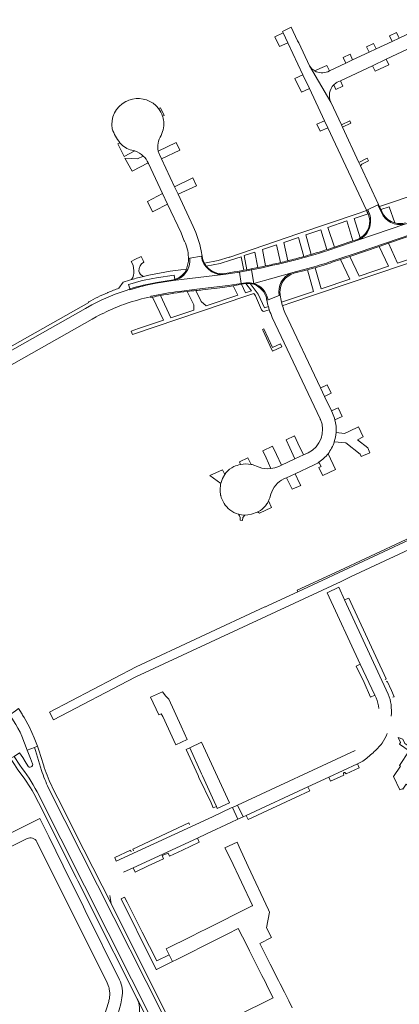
# Model space of a CAD drawing. Header units: metres. Extents: x 166325 to 190320, y 381923 to 404576.
# Tile 410 of 656: x 176730 to 176877, y 387764 to 388148. Entities that reach past the tile are written whole.
import ezdxf

# ---------------------------------------------------------------- set-up
doc = ezdxf.new("R2010")
doc.units = ezdxf.units.M
doc.layers.add('B-WE-VH-VERHARDING_ASFALT-GV', color=8, linetype='Continuous', lineweight=18)
doc.layers.add('B-WE-VH-VERHARDING_BETONSTRAATSTEEN-GV', color=8, linetype='Continuous', lineweight=18)

msp = doc.modelspace()

# ---------------------------------------------------------------- linework, layer by layer
at = {"layer": 'B-WE-VH-VERHARDING_ASFALT-GV', "flags": 128}
for points in [[(176934.899, 388077.808), (176935.365, 388082.613), (176932.735, 388082.469), (176930.28, 388082.469), (176927.552, 388082.401), (176924.926, 388082.196), (176921.845, 388081.562), (176921.044, 388081.289), (176894.851, 388072.893), (176881.064, 388068.377), (176879.587, 388067.934), (176861.722, 388061.835), (176858.761, 388060.799), (176849.644, 388057.689)], [(176870.517, 388072.417), (176869.13, 388075.452), (176865.088, 388073.565)], [(176861.722, 388061.835), (176879.587, 388067.934)], [(176800.47, 388055.46), (176795.969, 388054.713)], [(176791.789, 388041.79), (176798.729, 388042.594), (176810.875, 388044.001), (176816.009, 388044.855), (176815.256, 388049.271), (176810.024, 388048.434), (176808.934, 388048.294), (176789.475, 388045.969), (176782.857, 388044.918)], [(176789.475, 388045.969), (176808.934, 388048.294)], [(176819.954, 388050.145), (176820.843, 388044.846), (176835.626, 388049.012), (176836.928, 388049.373), (176839.924, 388050.161), (176842.402, 388050.813)], [(176835.626, 388049.012), (176820.843, 388044.846)], [(176812.888, 388043.941), (176816.065, 388044.527), (176817.771, 388044.806), (176819.434, 388044.852), (176820.898, 388044.517), (176820.843, 388044.846), (176819.417, 388045.109), (176817.714, 388045.076), (176816.009, 388044.855), (176810.875, 388044.001), (176798.729, 388042.594), (176791.789, 388041.79)], [(176772.66, 388042.44), (176772.655, 388042.619)], [(176800.87, 388042.35), (176808.79, 388043.31), (176812.888, 388043.941)], [(176757.845, 388036.504), (176755.34, 388035.09), (176685.506, 387995.68), (176683.68, 387994.65), (176680.963, 387992.922), (176683.665, 387988.845)], [(176780.78, 388039.66), (176780.724, 388039.889), (176780.971, 388039.94)], [(176780.971, 388039.94), (176780.724, 388039.889), (176780.78, 388039.66), (176780.834, 388039.441), (176781.115, 388039.499), (176781.397, 388039.556)], [(176826.391, 388038.548), (176830.705, 388040.149)], [(176686.006, 387990.387), (176757.964, 388030.952)], [(176757.964, 388030.952), (176759.487, 388031.811)], [(176738.232, 387855.336), (176735.849, 387863.049), (176735.44, 387864.278), (176732.66, 387863.264), (176733.91, 387859.912), (176734.771, 387857.907)], [(176739.325, 387856.395), (176739.096, 387857.087), (176737.949, 387860.789), (176737.358, 387862.815), (176736.667, 387864.726), (176735.44, 387864.278), (176735.849, 387863.049), (176738.232, 387855.336)], [(176729.762, 387857.318), (176727.537, 387860.799), (176726.204, 387859.96), (176726.697, 387859.205), (176727.701, 387857.622), (176729.075, 387855.577), (176730.315, 387853.875), (176731.8, 387851.859)], [(176732.912, 387857.055), (176731.882, 387858.804), (176730.941, 387860.287), (176729.714, 387862.169), (176727.537, 387860.799), (176729.762, 387857.318)], [(176736.539, 387846.947), (176800.957, 387719.222)], [(176741.007, 387848.455), (176804.355, 387722.882)], [(176744.608, 387844.456), (176742.538, 387848.555)], [(176737.022, 387842.89), (176751.715, 387813.675), (176752.387, 387812.339), (176756.895, 387803.374), (176757.585, 387802.002), (176775.335, 387766.708), (176775.383, 387766.612), (176786.33, 387744.79), (176797.6, 387722.44), (176799.625, 387718.424)], [(176805.54, 387723.27), (176804.402, 387725.54), (176777.573, 387779.045), (176765.291, 387803.54), (176754.73, 387824.41), (176744.608, 387844.456)]]:
    msp.add_lwpolyline(points, dxfattribs=at)
at = {"layer": 'B-WE-VH-VERHARDING_ASFALT-GV'}
for points in [[(176865.088, 388073.565, -0.4464106), (176861.722, 388061.835)], [(176836.65, 388053.949, -0.0153942), (176819.954, 388050.145)], [(176842.402, 388050.813, 0.0125608), (176850.122, 388053.119)], [(176830.705, 388040.149, -0.3607098), (176835.626, 388049.012)], [(176820.843, 388044.846, -0.2841312), (176826.391, 388038.548)], [(176772.655, 388042.619, 0.0518346), (176757.845, 388036.504)], [(176780.971, 388039.94, -0.0165312), (176791.789, 388041.79)], [(176784.512, 388040.157, -0.0153995), (176794.982, 388041.746)], [(176794.982, 388041.746, -0.0047953), (176798.324, 388042.114)], [(176798.324, 388042.114, -0.0039665), (176800.87, 388042.35)], [(176767.546, 388035.64, -0.0126677), (176771.169, 388037.004)], [(176771.169, 388037.004, -0.0324932), (176780.78, 388039.66)], [(176781.397, 388039.556, -0.0048217), (176784.512, 388040.157)], [(176759.487, 388031.811, -0.0291116), (176767.546, 388035.64)], [(176736.539, 387846.947, 0.0492315), (176729.762, 387857.318)], [(176734.771, 387857.907, -0.8819316), (176732.912, 387857.055)], [(176742.538, 387848.555, -0.0254393), (176739.325, 387856.395)], [(176738.232, 387855.336, 0.0366326), (176741.007, 387848.455)], [(176731.8, 387851.859, -0.0329824), (176737.022, 387842.89)]]:
    msp.add_lwpolyline(points, format="xyb", dxfattribs=at)
at = {"layer": 'B-WE-VH-VERHARDING_ASFALT-GV', "flags": 128}
msp.add_lwpolyline([(176854.823, 387928.885), (176858.53, 387930.61), (176909.712, 387954.51), (176908.305, 387957.548), (176889.143, 387948.65), (176837.976, 387924.875), (176826.48, 387919.536), (176825.425, 387919.046), (176825.171, 387918.928), (176775.03, 387895.64), (176741.324, 387878.052), (176742.884, 387875.021), (176774.746, 387891.622), (176774.88, 387891.69)], close=True, dxfattribs=at)
at = {"layer": 'B-WE-VH-VERHARDING_BETONSTRAATSTEEN-GV', "flags": 128}
for points in [[(176892.667, 388147.523), (176892.603, 388147.496), (176892.538, 388147.469), (176886.325, 388144.545), (176883.639, 388143.281), (176877.418, 388140.353), (176874.737, 388139.091), (176868.436, 388136.126), (176865.754, 388134.864), (176859.318, 388131.835), (176856.645, 388130.577), (176850.296, 388127.589), (176849.637, 388127.279)], [(176853.298, 388123.147), (176854.562, 388123.743), (176867.064, 388129.622), (176872.436, 388132.148), (176884.856, 388137.989)], [(176844.611, 388127.566), (176843.468, 388128.431), (176842.58, 388129.558), (176850.831, 388115.447)], [(176849.253, 388129.744), (176846.562, 388128.481), (176844.611, 388127.566)], [(176849.637, 388127.279), (176850.296, 388127.589), (176849.253, 388129.744)], [(176852.021, 388122.177), (176852.854, 388120.324), (176855.578, 388121.608), (176854.562, 388123.743)], [(176854.562, 388123.743), (176853.298, 388123.147)], [(176771.097, 388115.705), (176771.067, 388115.69), (176771.037, 388115.674)], [(176784.575, 388113.161), (176783.789, 388112.929)], [(176785.339, 388109.984), (176785.924, 388110.219), (176784.575, 388113.161)], [(176768.766, 388099.611), (176767.925, 388099.149), (176770.343, 388094.237), (176774.61, 388096.45)], [(176792.022, 388096.789), (176790.628, 388099.674), (176783.702, 388096.342)], [(176777.854, 388094.452), (176775.644, 388093.306), (176770.619, 388093.677), (176773.529, 388088.592), (176779.737, 388091.789)], [(176784.13, 388095), (176784.875, 388093.409), (176792.022, 388096.789)], [(176784.875, 388093.409), (176784.13, 388095)], [(176779.737, 388091.789), (176779.782, 388091.686), (176779.828, 388091.584), (176785.347, 388079.875), (176787.3, 388075.733), (176792.59, 388064.51), (176793.681, 388061.758), (176793.799, 388061.513), (176793.916, 388061.267)], [(176797.264, 388066.971), (176791.365, 388079.56), (176789.979, 388082.519), (176784.875, 388093.409)], [(176924.52, 388093.295), (176921.243, 388092.19), (176873.303, 388076.027), (176869.8, 388074.846), (176870.359, 388073.65), (176873.517, 388074.714), (176875.707, 388068.469)], [(176832.015, 388036.209), (176832.561, 388036.393), (176833.018, 388036.547), (176834.46, 388037.033), (176934.977, 388070.896), (176935.88, 388071.2), (176944.099, 388067.098), (176944.278, 388068.517), (176937.31, 388072), (176938.637, 388076.889), (176938.151, 388076.971), (176937.31, 388077.083), (176936.1, 388072.69), (176925.858, 388069.244), (176923.234, 388076.614)], [(176924.514, 388077.331), (176921.226, 388076.579), (176883.149, 388064.366), (176882.355, 388064.048), (176872.096, 388060.58), (176861.863, 388057.081), (176853.141, 388054.138), (176850.122, 388053.119)], [(176851.414, 388053.084), (176854.604, 388054.172), (176858.197, 388055.398), (176869.626, 388059.297), (176873.246, 388060.533), (176880.185, 388062.9), (176883.2, 388063.891), (176886.764, 388065.063), (176897.34, 388068.54), (176897.477, 388068.584), (176905.008, 388070.985), (176920.06, 388075.783), (176920.27, 388075.85)], [(176871.116, 388072.015), (176870.422, 388073.514), (176870.359, 388073.65), (176869.8, 388074.846), (176869.448, 388075.6), (176869.13, 388075.452), (176870.517, 388072.417)], [(176862.314, 388062.559), (176859.908, 388070.158), (176865.344, 388072.006), (176865.052, 388072.576), (176864.739, 388073.244), (176861.81, 388072.248), (176861.442, 388072.123), (176838.004, 388064.152), (176811.512, 388055.143), (176811.24, 388055.05), (176806.98, 388053.77), (176801.613, 388052.812)], [(176865.088, 388073.565), (176864.678, 388073.374), (176864.739, 388073.244), (176865.052, 388072.576), (176865.344, 388072.006)], [(176849.725, 388066.697), (176857.012, 388069.174), (176859.422, 388061.429), (176861.161, 388062.026)], [(176843.254, 388056.178), (176841.08, 388063.758), (176846.89, 388065.733), (176849.306, 388058.024)], [(176886.764, 388065.063), (176883.2, 388063.891), (176886.796, 388056.103), (176876.841, 388052.754), (176873.246, 388060.533), (176869.626, 388059.297), (176873.242, 388051.543), (176861.85, 388047.711), (176858.197, 388055.398), (176854.604, 388054.172), (176858.213, 388046.487), (176847.035, 388042.726), (176844.686, 388050.995)], [(176852.231, 388058.975), (176849.725, 388066.697)], [(176825.446, 388051.669), (176824.185, 388058.015), (176829.65, 388059.873), (176831.197, 388052.977)], [(176834.121, 388053.696), (176832.563, 388060.863), (176838.198, 388062.778), (176840.275, 388055.329)], [(176849.644, 388057.689), (176858.761, 388060.799), (176861.722, 388061.835)], [(176861.161, 388062.026), (176859.422, 388061.429), (176854.132, 388059.613)], [(176795.44, 388055.137), (176795.446, 388054.882), (176795.45, 388054.627), (176795.969, 388054.713), (176800.47, 388055.46), (176800.791, 388055.513), (176800.389, 388057.563)], [(176802.385, 388051.594), (176807.83, 388052.62), (176811.8, 388053.87), (176815.956, 388055.281), (176816.973, 388050.002), (176818.118, 388050.212), (176817.091, 388055.706), (176821.265, 388057.022), (176822.401, 388051.033)], [(176778.048, 388053.181), (176777.766, 388053.774), (176776.994, 388055.399), (176774.568, 388054.148), (176773.12, 388053.4), (176773.89, 388051.99), (176774.206, 388049.835)], [(176795.969, 388054.713), (176795.45, 388054.627)], [(176800.944, 388054.737), (176800.791, 388055.513), (176800.47, 388055.46)], [(176782.987, 388047.062), (176789.873, 388048.124), (176790.069, 388046.426)], [(176808.934, 388048.294), (176810.024, 388048.434), (176815.256, 388049.271), (176819.954, 388050.145)], [(176819.954, 388050.145), (176819.889, 388050.535), (176818.118, 388050.212), (176816.973, 388050.002), (176815.187, 388049.676), (176814.497, 388049.558), (176813.196, 388049.34), (176811.285, 388049.031), (176809.538, 388048.757)], [(176822.401, 388051.033), (176819.889, 388050.535), (176819.954, 388050.145)], [(176841.788, 388050.213), (176844.137, 388041.752), (176831.648, 388037.55)], [(176842.402, 388050.813), (176839.924, 388050.161), (176836.928, 388049.373), (176835.626, 388049.012)], [(176836.488, 388048.829), (176841.788, 388050.213)], [(176769.981, 388045.374), (176768.36, 388042.97)], [(176772.655, 388042.619), (176772.65, 388042.8), (176772.127, 388044.504)], [(176772.127, 388044.504), (176772.65, 388042.8)], [(176782.857, 388044.918), (176789.475, 388045.969)], [(176783.118, 388045.23), (176789.56, 388046.3)], [(176825.155, 388034.026), (176825.555, 388034.16), (176826.891, 388034.609), (176826.52, 388035.837), (176824.988, 388035.365), (176822.593, 388040.727), (176819.434, 388044.852), (176817.771, 388044.806), (176819.912, 388042.051), (176817.643, 388041.238), (176816.065, 388044.527), (176812.888, 388043.941), (176814.679, 388040.244), (176802.28, 388036.09), (176800.393, 388037.824)], [(176820.843, 388044.846), (176820.898, 388044.517), (176821.73, 388044.173), (176822.392, 388043.689)], [(176764.134, 388041.343), (176764.023, 388041.296), (176763.912, 388041.249)], [(176772.65, 388042.8), (176772.655, 388042.619), (176772.66, 388042.44)], [(176781.397, 388039.556), (176785.664, 388030.523), (176775.992, 388027.282), (176773.12, 388026.32), (176773.59, 388025.05), (176818.166, 388040.02), (176820.818, 388040.931), (176821.47, 388040.079), (176823.875, 388034.592)], [(176794.982, 388041.746), (176797.456, 388036.549), (176797.489, 388034.485), (176788.59, 388031.503), (176784.512, 388040.157)], [(176800.393, 388037.824), (176798.324, 388042.114)], [(176831.126, 388040.305), (176830.705, 388040.149), (176826.391, 388038.548), (176825.936, 388038.379)], [(176830.705, 388040.149), (176831.126, 388040.305)], [(176756.567, 388037.644), (176756.65, 388037.44), (176684.84, 387996.904), (176685.506, 387995.68), (176755.34, 388035.09)], [(176755.34, 388035.09), (176757.845, 388036.504)], [(176825.936, 388038.379), (176826.391, 388038.548)], [(176826.52, 388035.837), (176826.891, 388034.609)], [(176851.525, 387994.356), (176851.101, 387995.251), (176848.439, 388000.878), (176846.875, 388004.183), (176832.99, 388033.53)], [(176828.052, 388031.625), (176846.689, 387992.164), (176846.748, 387992.035), (176846.807, 387991.907)], [(176853.645, 387996.451), (176851.101, 387995.251), (176851.525, 387994.356)], [(176852.45, 387991.782), (176855.248, 387993.102), (176853.645, 387996.451)], [(176852.183, 387983.184), (176856.658, 387982.764), (176862.268, 387978.427), (176862.716, 387977.472), (176866.016, 387978.913), (176865.204, 387980.872), (176861.188, 387983.941), (176863.46, 387985.122), (176861.578, 387989.095), (176858.139, 387987.384)], [(176858.139, 387987.384), (176856.116, 387986.504), (176852.9, 387986.798)], [(176829.642, 387978.261), (176828.098, 387981.505), (176824.328, 387979.732), (176825.62, 387976.928), (176827.517, 387972.791)], [(176841.978, 387978.993), (176840.157, 387978.141), (176836.816, 387976.578), (176831.604, 387974.14), (176830.572, 387973.657)], [(176818.595, 387977.035), (176815.245, 387975.459), (176815.732, 387974.382)], [(176819.825, 387974.452), (176818.595, 387977.035)], [(176830.572, 387973.657), (176831.604, 387974.14), (176829.642, 387978.261)], [(176846.24, 387975.308), (176847.078, 387973.61), (176846.219, 387973.27), (176847.249, 387971.008), (176847.684, 387970.053), (176852.623, 387972.501), (176849.745, 387978.593)], [(176822.9, 387973.361), (176820.197, 387974.39), (176820.011, 387974.421), (176819.825, 387974.452)], [(176832.55, 387968.759), (176833.604, 387969.246), (176836.998, 387970.816), (176844.104, 387974.101)], [(176809.997, 387971.099), (176809.529, 387970.485), (176808.639, 387968.909), (176808.006, 387966.931), (176807.961, 387966.715)], [(176807.948, 387962.451), (176807.959, 387962.395), (176807.97, 387962.339)], [(176827.798, 387957.664), (176826.624, 387960.238)], [(176827.15, 387961.47), (176827.524, 387962.831)], [(176814.901, 387955.037), (176816.043, 387954.801), (176817.331, 387954.72), (176818.568, 387954.786), (176819.966, 387955.03), (176822.153, 387955.782), (176823.421, 387956.47)], [(176823.421, 387956.47), (176822.153, 387955.782)], [(176823.085, 387955.458), (176827.798, 387957.664)], [(176873.206, 387884.951), (176856.224, 387921.682), (176853.943, 387926.616), (176849.418, 387924.473), (176862.321, 387896.705), (176867.929, 387884.638), (176868.448, 387883.518)], [(176872.044, 387890.741), (176872.434, 387890.93), (176857.819, 387922.415), (176856.224, 387921.682)], [(176856.224, 387921.682), (176873.206, 387884.951)], [(176875.037, 387883.79), (176875.51, 387883.98), (176874.502, 387886.46), (176872.825, 387890.01), (176872.47, 387889.823)], [(176860.377, 387863.034), (176814.57, 387841.836), (176816.69, 387837.237), (176817.893, 387837.795), (176841.943, 387848.952), (176850.032, 387852.705), (176861.219, 387857.894), (176861.49, 387858.02), (176863.24, 387858.93)], [(176861.219, 387857.894), (176850.032, 387852.705), (176850.773, 387851.146), (176855.873, 387853.525), (176855.722, 387853.928)], [(176856.575, 387854.312), (176856.765, 387853.963), (176861.845, 387856.314), (176861.219, 387857.894)], [(176773.162, 387823.65), (176772.835, 387824.325), (176766.721, 387821.466), (176767.305, 387819.965), (176767.309, 387819.967), (176767.313, 387819.968), (176804.726, 387837.281)], [(176798.914, 387828.99), (176802.504, 387830.655), (176811.911, 387835.02), (176814.688, 387836.308), (176812.553, 387840.903), (176812.106, 387840.696), (176804.726, 387837.281), (176767.313, 387819.968), (176767.309, 387819.967), (176767.305, 387819.965)], [(176768.545, 387773.862), (176755.245, 387800.827), (176754.569, 387802.197), (176750.135, 387811.186), (176749.431, 387812.614), (176741.024, 387829.66), (176738.01, 387835.77), (176737.584, 387836.597), (176710.535, 387823.269), (176705.66, 387820.867), (176696.947, 387816.574)], [(176795.873, 387834.203), (176795.528, 387834.892), (176773.748, 387824.718), (176774.072, 387824.022)], [(176703.318, 387814.11), (176711.601, 387818.259), (176712.968, 387818.944), (176732.62, 387828.79)], [(176736.422, 387827.537), (176763.74, 387772.66), (176764.448, 387770.903)], [(176770.198, 387815.669), (176773.868, 387817.371), (176798.914, 387828.99)], [(176835.81, 387762.95), (176834.445, 387765.655), (176833.437, 387767.654), (176832.775, 387768.965), (176831.128, 387772.228), (176830.45, 387773.572), (176827.267, 387779.88), (176826.365, 387781.669), (176823.17, 387788), (176827.761, 387790.281), (176825.85, 387794.02), (176826.99, 387800.15), (176826.544, 387801.108), (176818.682, 387817.975), (176815.115, 387825.63), (176814.348, 387827.333), (176809.641, 387825.228), (176811.777, 387820.956), (176820.314, 387802.7), (176820.267, 387802.657), (176816.857, 387800.975), (176805.264, 387795.139), (176802.187, 387793.573), (176799.979, 387792.449), (176796.468, 387790.662), (176786.763, 387785.866), (176787.899, 387783.583), (176789.278, 387780.93), (176790.953, 387781.77), (176794.523, 387783.559), (176796.837, 387784.706), (176800.388, 387786.502), (176810.775, 387791.711), (176814.809, 387793.745), (176818.1, 387787.257), (176819.222, 387785.039), (176824.032, 387775.526), (176825.237, 387773.095), (176826.348, 387770.855), (176828.35, 387766.8), (176813.981, 387759.619)], [(176754.73, 387824.41), (176765.291, 387803.54), (176764.79, 387806.67)], [(176764.303, 387764.987), (176760.22, 387752.21), (176761.43, 387751.82), (176760.973, 387750.368), (176760.843, 387749.999)], [(176766.837, 387756.967), (176768.48, 387762.09), (176769.1, 387764.49), (176769.524, 387766.776)], [(176786.33, 387744.79), (176775.383, 387766.612)]]:
    msp.add_lwpolyline(points, dxfattribs=at)
for points in [[(176850.831, 388115.447), (176842.58, 388129.558), (176838.352, 388138.467), (176837.935, 388139.348), (176835.44, 388144.62), (176833.611, 388143.741), (176832.05, 388142.99), (176832.295, 388142.467), (176834.151, 388138.508), (176839.962, 388126.108), (176842.499, 388120.696), (176848.367, 388108.176), (176849.653, 388105.433), (176864.678, 388073.374), (176865.088, 388073.565), (176869.13, 388075.452), (176869.448, 388075.6), (176862.416, 388090.651), (176861.791, 388091.989), (176855.375, 388105.722), (176854.96, 388106.61)], [(176832.295, 388142.467), (176829.059, 388140.874), (176830.911, 388137.052), (176834.151, 388138.508)], [(176877.088, 388141.104), (176876.382, 388142.527), (176873.713, 388141.295), (176874.737, 388139.091), (176877.418, 388140.353)], [(176867.444, 388138.287), (176864.728, 388136.982), (176865.754, 388134.864), (176868.436, 388136.126)], [(176858.358, 388134.063), (176855.61, 388132.744), (176856.645, 388130.577), (176859.318, 388131.835)], [(176873.448, 388129.987), (176872.436, 388132.148), (176867.064, 388129.622), (176868.07, 388127.495)], [(176839.962, 388126.108), (176836.865, 388124.663), (176839.463, 388119.252), (176842.499, 388120.696)], [(176848.367, 388108.176), (176845.427, 388106.808), (176846.711, 388104.074), (176849.653, 388105.433)], [(176858.601, 388107.24), (176858.18, 388108.147), (176854.96, 388106.61), (176855.375, 388105.722)], [(176865.517, 388092.6), (176865.034, 388093.567), (176861.791, 388091.989), (176862.416, 388090.651), (176862.893, 388091.323)], [(176798.529, 388082.893), (176797.157, 388085.934), (176789.979, 388082.519), (176791.365, 388079.56)], [(176785.347, 388079.875), (176779.421, 388076.756), (176781.433, 388072.716), (176782.234, 388073.102), (176787.3, 388075.733)], [(176819.954, 388050.145), (176815.256, 388049.271), (176816.009, 388044.855), (176817.714, 388045.076), (176819.417, 388045.109), (176820.843, 388044.846)], [(176831.82, 388020.158), (176831.272, 388021.336), (176828.189, 388019.902), (176824.773, 388027.247), (176824.229, 388026.994), (176824.524, 388026.359), (176827.166, 388020.679), (176828.193, 388018.471)], [(176849.394, 388005.359), (176847.854, 388004.64), (176847.791, 388004.611), (176846.875, 388004.183), (176848.439, 388000.878), (176851.036, 388002.115)], [(176838.04, 387982.673), (176836.691, 387985.547), (176833.397, 387983.997), (176834.833, 387980.885), (176836.816, 387976.578), (176840.157, 387978.141)], [(176809.529, 387970.485), (176808.645, 387972.355), (176803.783, 387970.068), (176808.006, 387966.931), (176808.639, 387968.909)], [(176836.998, 387970.816), (176833.604, 387969.246), (176835.77, 387964.773), (176839.116, 387966.231), (176838.681, 387967.172)], [(176889.143, 387948.65), (176908.305, 387957.548), (176907.996, 387958.175), (176852.4, 387932.25), (176837.725, 387925.42), (176837.976, 387924.875)], [(176817.331, 387954.72), (176816.043, 387954.801), (176814.901, 387955.037), (176815.267, 387954.364), (176815.607, 387953.739), (176815.62, 387952.777), (176816.41, 387952.633), (176816.535, 387953.737)], [(176862.321, 387896.705), (176860.729, 387895.914), (176863.792, 387889.477), (176866.349, 387883.889), (176867.929, 387884.638)], [(176786.66, 387884.279), (176785.28, 387885.91), (176780.675, 387883.879), (176783.915, 387876.948), (176784.868, 387877.394), (176785.41, 387876.323), (176790.574, 387865.333), (176794.91, 387867.37), (176792.61, 387872.5), (176787.75, 387882.99)], [(176731.454, 387875.885), (176730.888, 387876.853), (176730.641, 387877.276), (176729.731, 387878.604), (176729.233, 387879.375), (176728.106, 387878.572), (176725.916, 387877.012), (176727.382, 387874.657), (176728.232, 387873.22), (176729.01, 387871.826), (176729.866, 387870.253), (176730.586, 387868.594), (176732.66, 387863.264), (176735.44, 387864.278), (176736.667, 387864.726), (176736.667, 387864.727), (176735.358, 387867.99), (176733.531, 387872.134)], [(176882.416, 387864.011), (176879.69, 387865.86), (176878.923, 387867.507), (176876.99, 387868.16), (176877.94, 387866.12), (176877.517, 387865.499), (176881.332, 387862.909), (176881.445, 387863.075), (176882.327, 387862.392), (176894.239, 387854.344), (176903.997, 387847.782), (176913.206, 387841.52), (176919.242, 387837.541), (176919.903, 387838.59)], [(176800.861, 387853.214), (176800.539, 387853.958), (176795.92, 387864.12), (176794.499, 387863.466), (176799.166, 387853.316), (176799.517, 387852.577), (176804.235, 387842.651), (176805.081, 387840.736), (176806.28, 387841.29), (176805.408, 387843.211)], [(176800.447, 387866.281), (176795.92, 387864.12), (176800.539, 387853.958), (176800.861, 387853.214), (176805.408, 387843.211), (176806.28, 387841.29), (176806.636, 387840.505), (176811.4, 387842.7)], [(176881.332, 387862.909), (176877.515, 387857.295), (176877.905, 387857), (176875.191, 387852.957), (176877.675, 387847.735), (176878.691, 387848.2), (176878.857, 387848.068), (176880.165, 387849.956), (176881.313, 387849.17), (176882.707, 387851.283), (176883.931, 387850.455), (176885.341, 387852.548), (176886.671, 387851.656), (176888.095, 387853.728), (176891.93, 387851.21), (176916.7, 387834.54), (176917.129, 387834.189), (176919.242, 387837.541), (176913.206, 387841.52), (176903.997, 387847.782), (176894.239, 387854.344), (176882.327, 387862.392), (176881.445, 387863.075)], [(176837.109, 387844.836), (176842.662, 387847.399), (176841.943, 387848.952), (176817.893, 387837.795), (176818.626, 387836.267)], [(176814.57, 387841.836), (176812.553, 387840.903), (176814.688, 387836.308), (176816.69, 387837.237)], [(176799.593, 387827.377), (176798.914, 387828.99), (176773.868, 387817.371), (176774.635, 387815.753), (176779.759, 387818.122), (176785.726, 387820.926), (176785.177, 387822.141), (176787.531, 387823.162), (176788.086, 387821.972), (176793.145, 387824.34)], [(176772.865, 387801.401), (176771.559, 387804.001), (176770.556, 387806.01), (176769.192, 387805.32), (176781.346, 387780.932), (176782.932, 387777.75), (176782.992, 387777.78), (176789.278, 387780.93), (176787.899, 387783.583), (176783.088, 387781.167), (176777.441, 387792.345)]]:
    msp.add_lwpolyline(points, close=True, dxfattribs=at)
at = {"layer": 'B-WE-VH-VERHARDING_BETONSTRAATSTEEN-GV'}
for points in [[(176849.637, 388127.279, -0.2355489), (176844.611, 388127.566)], [(176850.831, 388115.447, -0.3152573), (176852.021, 388122.177)], [(176853.298, 388123.147, 0.0677057), (176852.021, 388122.177)], [(176771.037, 388115.674, 0.3397094), (176765.778, 388104.998)], [(176772.261, 388116.21, 0.0303245), (176771.097, 388115.705)], [(176782.763, 388114.117, 0.2794013), (176772.261, 388116.21)], [(176783.789, 388112.929, 0.0342757), (176782.763, 388114.117)], [(176785.339, 388109.984, 0.0767476), (176783.789, 388112.929)], [(176785.71, 388108.606, 0.0309174), (176785.339, 388109.984)], [(176784.817, 388102.486, 0.1502079), (176785.71, 388108.606)], [(176765.778, 388104.998, 0.0936725), (176768.766, 388099.611)], [(176783.702, 388096.342, -0.2029536), (176784.817, 388102.486)], [(176768.766, 388099.611, 0.0153317), (176769.286, 388099.014)], [(176769.286, 388099.014, 0.1770119), (176774.066, 388096.62)], [(176774.61, 388096.45, 0.0110948), (176774.066, 388096.62)], [(176774.61, 388096.45, -0.1086733), (176777.854, 388094.452)], [(176779.737, 388091.789, 0.092814), (176777.854, 388094.452)], [(176783.702, 388096.342, 0.0462486), (176784.13, 388095)], [(176865.344, 388072.006, -0.388288), (176862.314, 388062.559)], [(176870.517, 388072.417, 0.351928), (176879.587, 388067.934)], [(176875.707, 388068.469, -0.1895641), (176871.116, 388072.015)], [(176879.9, 388068.4, -0.1352319), (176875.707, 388068.469)], [(176800.389, 388057.563, 0.0540823), (176797.264, 388066.971)], [(176793.916, 388061.267, -0.0933037), (176795.44, 388055.137)], [(176854.132, 388059.613, -0.0023108), (176852.231, 388058.975)], [(176861.161, 388062.026, 0.0434357), (176862.314, 388062.559)], [(176836.65, 388053.949, 0.0181228), (176849.644, 388057.689)], [(176840.275, 388055.329, 0.0035036), (176843.254, 388056.178)], [(176849.306, 388058.024, -0.0066001), (176843.254, 388056.178)], [(176849.306, 388058.024, 0.0037027), (176852.231, 388058.975)], [(176776.16, 388049.632, -0.2938885), (176778.048, 388053.181)], [(176789.475, 388045.969, 0.3937798), (176795.969, 388054.713)], [(176795.45, 388054.627, -0.0948465), (176794.62, 388050.388)], [(176800.47, 388055.46, 0.3870739), (176808.934, 388048.294)], [(176801.613, 388052.812, -0.0686516), (176800.944, 388054.737)], [(176801.613, 388052.812, 0.0499927), (176802.385, 388051.594)], [(176831.197, 388052.977, -0.0055538), (176825.446, 388051.669)], [(176834.121, 388053.696, -0.0030611), (176831.197, 388052.977)], [(176840.275, 388055.329, -0.0063233), (176834.121, 388053.696)], [(176844.686, 388050.995, 0.0133712), (176851.414, 388053.084)], [(176774.206, 388049.835, -0.1541741), (176773.309, 388046.375)], [(176777.954, 388047.598, -0.2873406), (176776.16, 388049.632)], [(176794.62, 388050.388, 0.0356469), (176777.954, 388047.598)], [(176790.069, 388046.426, 0.1718477), (176794.118, 388049.308)], [(176794.62, 388050.388, -0.0262746), (176794.118, 388049.308)], [(176809.538, 388048.757, -0.2731976), (176802.385, 388051.594)], [(176825.446, 388051.669, -0.0032125), (176822.401, 388051.033)], [(176831.02, 388041.217, -0.3514085), (176836.488, 388048.829)], [(176844.686, 388050.995, -0.0054935), (176841.788, 388050.213)], [(176773.309, 388046.375, 0.0075518), (176769.981, 388045.374)], [(176782.987, 388047.062, 0.0329994), (176772.127, 388044.504)], [(176783.118, 388045.23, 0.0237003), (176772.65, 388042.8)], [(176772.66, 388042.44, -0.0306238), (176782.857, 388044.918)], [(176773.309, 388046.375, -0.0097489), (176777.954, 388047.598)], [(176789.56, 388046.3, 0.0152679), (176790.069, 388046.426)], [(176763.912, 388041.249, 0.0274062), (176756.567, 388037.644)], [(176768.36, 388042.97, 0.0150462), (176764.134, 388041.343)], [(176822.392, 388043.689, -0.042233), (176823.468, 388042.913)], [(176823.468, 388042.913, -0.1524848), (176825.81, 388039.127)], [(176831.126, 388040.305, -0.0110703), (176831.02, 388041.217)], [(176831.648, 388037.55, -0.0290276), (176831.126, 388040.305)], [(176825.81, 388039.127, 0.008238), (176825.936, 388038.379)], [(176825.936, 388038.379, 0.023622), (176826.52, 388035.837)], [(176832.015, 388036.209, -0.0158978), (176831.648, 388037.55)], [(176823.875, 388034.592, 0.3663334), (176825.155, 388034.026)], [(176826.891, 388034.609, 0.0284252), (176828.052, 388031.625)], [(176832.99, 388033.53, -0.0282), (176832.015, 388036.209)], [(176851.525, 387994.356, -0.0438254), (176852.45, 387991.782)], [(176846.807, 387991.907, -0.4081017), (176841.978, 387978.993)], [(176852.9, 387986.798, 0.0822449), (176852.45, 387991.782)], [(176852.9, 387986.798, -0.0600944), (176852.183, 387983.184)], [(176849.745, 387978.593, 0.0854596), (176852.183, 387983.184)], [(176844.104, 387974.101, 0.0404053), (176846.24, 387975.308)], [(176846.24, 387975.308, 0.0789426), (176849.745, 387978.593)], [(176813.149, 387973.599, 0.1057432), (176809.997, 387971.099)], [(176815.732, 387974.382, 0.0546154), (176813.149, 387973.599)], [(176819.825, 387974.452, 0.0835621), (176815.732, 387974.382)], [(176827.517, 387972.791, -0.1202165), (176822.9, 387973.361)], [(176830.572, 387973.657, -0.0804607), (176827.517, 387972.791)], [(176827.524, 387962.831, -0.2207629), (176832.55, 387968.759)], [(176807.961, 387966.715, 0.0669997), (176807.775, 387963.756)], [(176807.775, 387963.756, 0.0298681), (176807.948, 387962.451)], [(176807.97, 387962.339, 0.1532863), (176811.501, 387956.719)], [(176825.947, 387959.083, 0.031775), (176826.624, 387960.238)], [(176826.624, 387960.238, 0.0321516), (176827.15, 387961.47)], [(176811.501, 387956.719, 0.1011592), (176814.901, 387955.037)], [(176825.947, 387959.083, -0.086591), (176823.421, 387956.47)], [(176822.153, 387955.782, -0.1883603), (176823.085, 387955.458)], [(176868.448, 387883.518, -0.0778971), (176869.529, 387879.363)], [(176873.206, 387884.951, -0.083087), (176874.27, 387880.919)], [(176874.27, 387880.919, -0.036176), (176874.383, 387876.414)], [(176870.773, 387865.93, 0.0655623), (176872.73, 387869.65)], [(176867.259, 387862.219, 0.0546646), (176870.773, 387865.93)], [(176863.24, 387858.93, 0.0317843), (176867.259, 387862.219)], [(176855.722, 387853.928, -0.7582887), (176856.575, 387854.312)], [(176732.62, 387828.79, -0.4041514), (176736.422, 387827.537)], [(176769.524, 387766.776, 0.1613056), (176768.545, 387773.862)], [(176764.448, 387770.903, -0.022002), (176764.55, 387770.451)], [(176764.55, 387770.451, -0.0326038), (176764.76, 387768.921)], [(176764.76, 387768.921, -0.0305802), (176764.75, 387767.351)], [(176764.5, 387765.811, -0.0183175), (176764.303, 387764.987)], [(176764.75, 387767.351, -0.0299248), (176764.5, 387765.811)], [(176775.383, 387766.612, -0.3832791), (176771.813, 387753.842)]]:
    msp.add_lwpolyline(points, format="xyb", dxfattribs=at)

doc.saveas('drawing.dxf')
